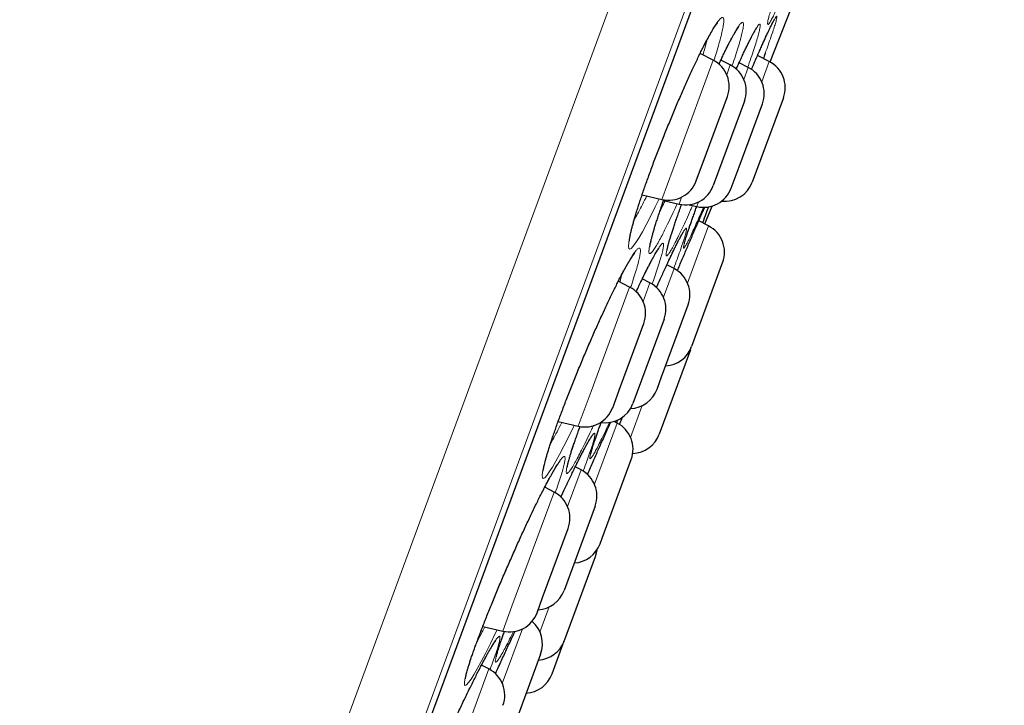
# Model space of a CAD drawing. Header units: millimetres. Extents: x 8 to 830, y 12 to 1725.
# Tile 324 of 330: x 805 to 821, y 1552 to 1564. Entities that reach past the tile are written whole.
import ezdxf

# ---------------------------------------------------------------- set-up
doc = ezdxf.new("R2010")
doc.units = ezdxf.units.MM

msp = doc.modelspace()

# ---------------------------------------------------------------- linework, layer by layer
at = {"color": 8, "linetype": 'Continuous', "lineweight": 0}
for p, q in [((805.139, 1538.008), (829.321, 1603.56)), ((830.101, 1602.138), (806.655, 1538.583)), ((807.061, 1539.391), (829.884, 1601.26)), ((815.849, 1561.356), (816.435, 1562.942)), ((817.387, 1562.923), (817.259, 1562.576)), ((816.725, 1562.862), (816.664, 1562.697)), ((816.954, 1562.618), (817.029, 1562.821)), ((815.562, 1560.578), (815.849, 1561.356)), ((815.896, 1560.615), (815.853, 1560.498)), ((816.157, 1560.457), (816.186, 1560.535)), ((816.355, 1560.127), (815.997, 1559.157)), ((815.588, 1558.915), (815.768, 1559.401)), ((814.359, 1557.315), (815.013, 1559.088)), ((815.359, 1559.159), (815.242, 1558.844)), ((814.141, 1556.724), (814.359, 1557.315)), ((815.229, 1557.074), (815.029, 1556.533)), ((814.416, 1555.737), (814.8, 1556.777)), ((814.187, 1555.982), (813.958, 1555.361)), ((813.012, 1553.664), (813.728, 1555.605)), ((812.856, 1553.241), (813.012, 1553.664)), ((813.489, 1553.224), (813.648, 1553.655)), ((813.189, 1553.278), (812.848, 1552.354)), ((813.043, 1553.192), (813.059, 1553.225)), ((813.059, 1553.225), (813.066, 1553.24)), ((811.849, 1550.511), (812.619, 1552.599))]:
    msp.add_line(p, q, dxfattribs=at)
at = {"color": 7, "linetype": 'Continuous', "lineweight": 30}
for p, q in [((807.07, 1539.412), (829.877, 1601.239)), ((817.4, 1562.915), (817.952, 1564.317)), ((816.435, 1562.942), (816.211, 1563.057)), ((816.725, 1562.862), (816.564, 1562.945)), ((817.029, 1562.821), (816.875, 1562.901)), ((817.164, 1562.971), (817.181, 1563.009)), ((817.387, 1562.923), (817.188, 1563.025)), ((816.32, 1561.363), (816.675, 1562.325)), ((816.965, 1562.245), (816.436, 1560.812)), ((816.873, 1561.129), (817.27, 1562.204)), ((817.627, 1562.305), (817.098, 1560.872)), ((816.146, 1560.892), (816.32, 1561.363)), ((816.741, 1560.771), (816.873, 1561.129)), ((815.226, 1560.657), (815.562, 1560.578)), ((815.59, 1560.56), (815.853, 1560.498)), ((816.025, 1560.488), (816.157, 1560.457)), ((816.291, 1560.16), (816.415, 1560.465)), ((816.355, 1560.127), (816.187, 1560.213)), ((815.768, 1559.401), (815.645, 1559.465)), ((816.595, 1559.509), (816.067, 1558.076)), ((815.013, 1559.088), (814.821, 1559.187)), ((815.359, 1559.159), (815.229, 1559.226)), ((815.557, 1557.561), (816.008, 1558.784)), ((815.599, 1558.542), (815.07, 1557.109)), ((814.857, 1557.396), (815.253, 1558.471)), ((816.047, 1558.021), (815.518, 1556.588)), ((816.047, 1558.021), (816.056, 1558.049)), ((815.48, 1557.351), (815.557, 1557.561)), ((814.725, 1557.038), (814.857, 1557.396)), ((814.84, 1556.751), (814.892, 1556.877)), ((813.799, 1556.805), (814.141, 1556.724)), ((814.8, 1556.777), (814.748, 1556.804)), ((814.808, 1556.829), (814.79, 1556.783)), ((814.555, 1556.489), (814.579, 1556.542)), ((814.187, 1555.982), (814.089, 1556.032)), ((814.547, 1554.823), (815.04, 1556.16)), ((813.728, 1555.605), (813.57, 1555.687)), ((814.427, 1555.364), (813.898, 1553.931)), ((813.534, 1553.811), (813.968, 1554.988)), ((814.511, 1554.727), (814.547, 1554.823)), ((813.912, 1553.102), (814.432, 1554.51)), ((813.44, 1553.555), (813.534, 1553.811)), ((813.353, 1553.402), (813.358, 1553.413)), ((812.516, 1553.321), (812.856, 1553.241)), ((813.695, 1552.515), (813.903, 1553.077)), ((813.903, 1553.077), (813.912, 1553.102)), ((813.5, 1552.851), (812.971, 1551.418)), ((812.619, 1552.599), (812.494, 1552.663))]:
    msp.add_line(p, q, dxfattribs=at)
at = {"color": 8, "linetype": 'Continuous', "lineweight": 0, "flags": 128}
for points in [[(815.514, 1560.589), (815.448, 1560.451), (815.369, 1560.288), (815.295, 1560.143), (815.232, 1560.027), (815.175, 1559.928), (815.121, 1559.843), (815.076, 1559.782), (815.04, 1559.745), (815.014, 1559.733), (814.998, 1559.746), (814.992, 1559.784), (814.997, 1559.846), (815.012, 1559.932), (815.036, 1560.04), (815.071, 1560.17), (815.115, 1560.318), (815.167, 1560.484), (815.227, 1560.665), (815.295, 1560.86), (815.369, 1561.065), (815.449, 1561.277), (815.533, 1561.496), (815.62, 1561.716), (815.71, 1561.937), (815.801, 1562.154), (815.891, 1562.366), (815.981, 1562.569), (816.068, 1562.762), (816.152, 1562.941), (816.236, 1563.111), (816.313, 1563.263), (816.384, 1563.393), (816.384, 1563.393)], [(814.07, 1556.741), (814.063, 1556.725), (813.977, 1556.548), (813.896, 1556.387), (813.822, 1556.243), (813.758, 1556.127), (813.702, 1556.03), (813.648, 1555.946), (813.604, 1555.885), (813.569, 1555.848), (813.545, 1555.837), (813.531, 1555.851), (813.527, 1555.889), (813.534, 1555.951), (813.552, 1556.037), (813.58, 1556.145), (813.617, 1556.274), (813.664, 1556.422), (813.72, 1556.587), (813.784, 1556.767), (813.856, 1556.961), (813.933, 1557.165), (814.016, 1557.376), (814.104, 1557.593), (814.194, 1557.813), (814.287, 1558.032), (814.381, 1558.248), (814.474, 1558.458), (814.566, 1558.66), (814.655, 1558.852), (814.741, 1559.029), (814.826, 1559.199), (814.904, 1559.35), (814.975, 1559.479), (814.975, 1559.479)], [(812.76, 1553.264), (812.735, 1553.21), (812.648, 1553.033), (812.566, 1552.871), (812.491, 1552.727), (812.427, 1552.611), (812.37, 1552.513), (812.317, 1552.428), (812.274, 1552.366), (812.24, 1552.329), (812.217, 1552.316), (812.205, 1552.328), (812.204, 1552.365), (812.213, 1552.426), (812.233, 1552.51), (812.264, 1552.616), (812.304, 1552.743), (812.355, 1552.89), (812.414, 1553.053), (812.481, 1553.231), (812.555, 1553.423), (812.636, 1553.625), (812.722, 1553.835), (812.813, 1554.051), (812.906, 1554.269), (813.001, 1554.487), (813.098, 1554.703), (813.193, 1554.912), (813.287, 1555.114), (813.378, 1555.305), (813.465, 1555.483), (813.551, 1555.652), (813.63, 1555.804), (813.701, 1555.933), (813.701, 1555.933)], [(812.088, 1551.837), (812.183, 1552.039), (812.276, 1552.231), (812.364, 1552.409), (812.45, 1552.58), (812.53, 1552.733), (812.601, 1552.864), (812.601, 1552.864)]]:
    msp.add_lwpolyline(points, dxfattribs=at)
at = {"color": 7, "linetype": 'Continuous', "lineweight": 30, "flags": 128}
msp.add_lwpolyline([(814.432, 1554.51), (814.45, 1554.573), (814.459, 1554.623)], dxfattribs=at)
at = {"color": 7, "linetype": 'Continuous', "lineweight": 30}
for centre, start, end in [((816.206, 1562.498), 339.7512, 62.7512), ((817.158, 1562.478), 339.7512, 62.7512), ((816.496, 1562.418), 339.7512, 62.7512), ((816.801, 1562.377), 339.7512, 62.7512), ((815.677, 1561.065), 256.7512, 339.7512), ((816.629, 1561.045), 264.0578, 339.7512), ((815.967, 1560.985), 256.7512, 339.7512), ((816.272, 1560.944), 256.7512, 339.7512), ((816.126, 1559.682), 339.7512, 62.7512), ((815.539, 1558.957), 339.7512, 62.7512), ((814.784, 1558.644), 339.7512, 62.7512), ((815.13, 1558.715), 339.7512, 62.7512), ((815.598, 1558.249), 273.3294, 339.7512), ((815.01, 1557.524), 272.2345, 339.7512), ((814.255, 1557.211), 256.7512, 339.7512), ((814.601, 1557.282), 260.9101, 339.7512), ((814.571, 1556.333), 339.7512, 62.7512), ((815.049, 1556.761), 271.9521, 339.7512), ((813.958, 1555.537), 339.7512, 62.7512), ((813.499, 1555.161), 339.7512, 62.7512), ((814.042, 1554.9), 273.3294, 339.7512), ((813.429, 1554.104), 273.3294, 339.7512), ((812.971, 1553.728), 256.7512, 339.7512), ((813.031, 1553.024), 339.7512, 49.5413), ((813.434, 1553.25), 273.3294, 339.7512), ((812.39, 1552.154), 339.7512, 62.7512), ((813.226, 1552.688), 273.3294, 339.7512)]:
    msp.add_arc(centre, 0.5, start, end, dxfattribs=at)
at = {"color": 8, "linetype": 'Continuous', "lineweight": 0}
for points, knots in [([(805.586, 1610.75), (805.584, 1610.744), (805.58, 1610.732), (805.545, 1610.638), (805.489, 1610.487), (805.411, 1610.275), (805.311, 1610.005), (805.191, 1609.679), (805.05, 1609.298), (804.889, 1608.861), (804.707, 1608.366), (804.503, 1607.813), (804.277, 1607.201), (804.032, 1606.536), (803.767, 1605.818), (803.485, 1605.053), (803.186, 1604.244), (802.873, 1603.394), (802.542, 1602.499), (802.194, 1601.555), (801.828, 1600.563), (801.445, 1599.524), (801.047, 1598.446), (800.636, 1597.331), (800.214, 1596.188), (799.784, 1595.02), (799.345, 1593.83), (798.896, 1592.613), (798.435, 1591.364), (797.963, 1590.084), (797.48, 1588.776), (796.991, 1587.449), (796.496, 1586.107), (795.999, 1584.76), (795.501, 1583.411), (795.003, 1582.062), (794.504, 1580.708), (794.001, 1579.344), (793.494, 1577.971), (792.986, 1576.593), (792.479, 1575.22), (791.976, 1573.855), (791.479, 1572.509), (790.99, 1571.184), (790.51, 1569.882), (790.036, 1568.597), (789.567, 1567.325), (789.103, 1566.069), (788.647, 1564.83), (788.2, 1563.62), (787.765, 1562.44), (787.344, 1561.299), (786.938, 1560.2), (786.548, 1559.143), (786.172, 1558.123), (785.809, 1557.138), (785.459, 1556.188), (785.123, 1555.278), (784.804, 1554.415), (784.503, 1553.599), (784.223, 1552.838), (783.962, 1552.132), (783.722, 1551.481), (783.501, 1550.881), (783.298, 1550.332), (783.115, 1549.835), (782.951, 1549.391), (782.809, 1549.006), (782.689, 1548.679), (782.59, 1548.413), (782.515, 1548.208), (782.46, 1548.06), (782.43, 1547.978), (782.417, 1547.944), (782.421, 1547.954), (782.421, 1547.954)], [0, 0, 0, 0, 0.014, 0.028, 0.042, 0.056, 0.07, 0.08375, 0.0975, 0.11125, 0.125, 0.139, 0.153, 0.167, 0.181, 0.195, 0.20875, 0.2225, 0.23625, 0.25, 0.264, 0.278, 0.292, 0.306, 0.32, 0.33375, 0.3475, 0.36125, 0.375, 0.389, 0.403, 0.417, 0.431, 0.445, 0.45875, 0.4725, 0.48625, 0.5, 0.514, 0.528, 0.542, 0.556, 0.569999, 0.583749, 0.597499, 0.61125, 0.625, 0.638999, 0.652999, 0.666999, 0.680999, 0.694999, 0.708749, 0.722499, 0.736249, 0.749999, 0.763999, 0.777999, 0.791999, 0.805999, 0.819999, 0.833749, 0.847499, 0.861249, 0.874999, 0.888999, 0.902999, 0.916999, 0.930999, 0.944999, 0.958749, 0.972499, 0.986249, 0.999999, 1, 1, 1, 1]), ([(817.7, 1564.232), (817.678, 1564.18), (817.632, 1564.074), (817.57, 1563.936), (817.514, 1563.813), (817.466, 1563.712), (817.426, 1563.635), (817.394, 1563.581), (817.372, 1563.552), (817.36, 1563.548), (817.357, 1563.568), (817.364, 1563.614), (817.381, 1563.684), (817.407, 1563.777), (817.442, 1563.892), (817.486, 1564.028), (817.538, 1564.184), (817.586, 1564.323), (817.618, 1564.414), (817.629, 1564.443)], [0, 0, 0, 0, 0.057542, 0.118407, 0.179469, 0.240337, 0.301185, 0.362226, 0.423073, 0.484017, 0.545155, 0.606099, 0.667021, 0.728136, 0.789057, 0.850012, 0.911162, 0.972117, 1, 1, 1, 1]), ([(816.384, 1563.393), (816.403, 1563.427), (816.443, 1563.495), (816.492, 1563.572), (816.535, 1563.63), (816.57, 1563.664), (816.595, 1563.674), (816.611, 1563.66), (816.615, 1563.619), (816.61, 1563.555), (816.595, 1563.468), (816.569, 1563.358), (816.534, 1563.227), (816.493, 1563.086), (816.459, 1562.981), (816.443, 1562.933)], [0, 0, 0, 0, 0.075147, 0.150513, 0.225662, 0.304298, 0.383185, 0.461821, 0.540313, 0.619056, 0.697551, 0.776142, 0.854985, 0.933575, 1, 1, 1, 1]), ([(816.734, 1563.292), (816.753, 1563.327), (816.791, 1563.399), (816.839, 1563.479), (816.88, 1563.541), (816.912, 1563.579), (816.935, 1563.593), (816.948, 1563.582), (816.95, 1563.546), (816.943, 1563.486), (816.925, 1563.402), (816.898, 1563.296), (816.861, 1563.168), (816.814, 1563.02), (816.778, 1562.91), (816.756, 1562.846), (816.755, 1562.841)], [0, 0, 0, 0, 0.074184, 0.148586, 0.222772, 0.299947, 0.37737, 0.454546, 0.531576, 0.608853, 0.685886, 0.763027, 0.840416, 0.917557, 0.994394, 1, 1, 1, 1]), ([(817.024, 1563.22), (817.044, 1563.26), (817.084, 1563.34), (817.133, 1563.431), (817.172, 1563.498), (817.203, 1563.542), (817.223, 1563.56), (817.234, 1563.554), (817.235, 1563.523), (817.225, 1563.468), (817.206, 1563.388), (817.177, 1563.286), (817.138, 1563.163), (817.09, 1563.018), (817.051, 1562.904), (817.026, 1562.835), (817.023, 1562.825)], [0, 0, 0, 0, 0.078502, 0.15406, 0.229855, 0.305406, 0.381014, 0.456859, 0.532461, 0.608236, 0.684252, 0.760025, 0.835627, 0.91147, 0.987071, 1, 1, 1, 1]), ([(817.312, 1563.305), (817.333, 1563.35), (817.372, 1563.436), (817.42, 1563.535), (817.459, 1563.611), (817.489, 1563.663), (817.508, 1563.69), (817.518, 1563.692), (817.518, 1563.67), (817.508, 1563.622), (817.487, 1563.551), (817.457, 1563.456), (817.418, 1563.339), (817.372, 1563.209), (817.336, 1563.108), (817.319, 1563.061)], [0, 0, 0, 0, 0.082283, 0.159317, 0.236594, 0.313621, 0.390691, 0.468001, 0.545064, 0.622307, 0.699796, 0.777037, 0.854131, 0.931469, 1, 1, 1, 1]), ([(816.259, 1563.033), (816.27, 1563.072), (816.295, 1563.158), (816.317, 1563.24), (816.326, 1563.279), (816.327, 1563.284)], [0, 0, 0, 0, 0.4233583, 0.9195593, 1, 1, 1, 1]), ([(816.529, 1562.874), (816.55, 1562.919), (816.598, 1563.022), (816.667, 1563.163), (816.712, 1563.249), (816.734, 1563.292)], [0, 0, 0, 0, 0.275034, 0.638142, 1, 1, 1, 1]), ([(816.824, 1562.79), (816.847, 1562.84), (816.895, 1562.947), (816.962, 1563.092), (817.003, 1563.177), (817.024, 1563.22)], [0, 0, 0, 0, 0.307998, 0.653998, 1, 1, 1, 1]), ([(817.166, 1562.976), (817.172, 1562.989), (817.202, 1563.059), (817.252, 1563.172), (817.292, 1563.261), (817.312, 1563.305)], [0, 0, 0, 0, 0.104087, 0.552042, 1, 1, 1, 1]), ([(816.573, 1562.941), (816.574, 1562.946), (816.583, 1562.971), (816.589, 1562.992), (816.594, 1563.01)], [0, 0, 0, 0, 0.195594, 1, 1, 1, 1]), ([(815.093, 1560.239), (815.097, 1560.245), (815.118, 1560.281), (815.165, 1560.365), (815.231, 1560.49), (815.28, 1560.589), (815.305, 1560.639)], [0, 0, 0, 0, 0.067085, 0.363615, 0.683353, 1, 1, 1, 1]), ([(815.823, 1560.505), (815.807, 1560.469), (815.763, 1560.373), (815.696, 1560.232), (815.625, 1560.087), (815.563, 1559.964), (815.507, 1559.86), (815.456, 1559.773), (815.414, 1559.708), (815.38, 1559.667), (815.357, 1559.652), (815.343, 1559.661), (815.339, 1559.695), (815.346, 1559.753), (815.363, 1559.836), (815.39, 1559.941), (815.426, 1560.067), (815.472, 1560.212), (815.526, 1560.377), (815.568, 1560.499), (815.593, 1560.568), (815.595, 1560.574)], [0, 0, 0, 0, 0.033453, 0.090502, 0.14737, 0.200133, 0.252895, 0.310161, 0.367607, 0.424865, 0.481858, 0.539032, 0.596022, 0.65312, 0.710401, 0.767499, 0.824346, 0.881374, 0.938221, 0.995099, 1, 1, 1, 1]), ([(815.525, 1560.369), (815.536, 1560.392), (815.565, 1560.448), (815.596, 1560.514), (815.615, 1560.554)], [0, 0, 0, 0, 0.400492, 1, 1, 1, 1]), ([(816.083, 1560.475), (816.072, 1560.449), (816.035, 1560.365), (815.977, 1560.237), (815.909, 1560.089), (815.845, 1559.957), (815.788, 1559.843), (815.739, 1559.751), (815.699, 1559.683), (815.668, 1559.638), (815.646, 1559.617), (815.635, 1559.622), (815.634, 1559.652), (815.643, 1559.706), (815.662, 1559.784), (815.69, 1559.884), (815.728, 1560.007), (815.775, 1560.149), (815.831, 1560.31), (815.872, 1560.426), (815.895, 1560.49), (815.896, 1560.491)], [0, 0, 0, 0, 0.023907, 0.078422, 0.132939, 0.190604, 0.248455, 0.306122, 0.36377, 0.421601, 0.479249, 0.536974, 0.594883, 0.652607, 0.71029, 0.768157, 0.82584, 0.883537, 0.94142, 0.999117, 1, 1, 1, 1]), ([(816.192, 1560.267), (816.172, 1560.221), (816.13, 1560.128), (816.075, 1560.01), (816.027, 1559.91), (815.988, 1559.833), (815.958, 1559.78), (815.938, 1559.751), (815.927, 1559.748), (815.927, 1559.769), (815.937, 1559.815), (815.956, 1559.885), (815.986, 1559.978), (816.025, 1560.093), (816.063, 1560.204), (816.091, 1560.282), (816.101, 1560.308)], [0, 0, 0, 0, 0.070018, 0.144595, 0.218937, 0.293251, 0.367801, 0.442116, 0.516523, 0.591168, 0.665575, 0.739939, 0.81454, 0.888904, 0.963307, 1, 1, 1, 1]), ([(815.777, 1559.745), (815.797, 1559.786), (815.837, 1559.866), (815.885, 1559.958), (815.924, 1560.026), (815.953, 1560.071), (815.972, 1560.091), (815.981, 1560.086), (815.98, 1560.057), (815.968, 1560.002), (815.945, 1559.925), (815.913, 1559.825), (815.871, 1559.702), (815.822, 1559.563), (815.782, 1559.457), (815.763, 1559.404)], [0, 0, 0, 0, 0.0796875, 0.1564667, 0.2334869, 0.3102586, 0.3870632, 0.4641085, 0.5409063, 0.6178641, 0.6950673, 0.7720228, 0.8488065, 0.9258342, 1, 1, 1, 1]), ([(814.975, 1559.479), (814.995, 1559.513), (815.034, 1559.58), (815.083, 1559.656), (815.125, 1559.713), (815.159, 1559.747), (815.182, 1559.756), (815.196, 1559.741), (815.198, 1559.701), (815.191, 1559.637), (815.172, 1559.55), (815.144, 1559.44), (815.105, 1559.309), (815.066, 1559.187), (815.038, 1559.103), (815.028, 1559.076)], [0, 0, 0, 0, 0.077303, 0.154831, 0.232136, 0.313062, 0.394248, 0.475174, 0.555917, 0.636919, 0.717665, 0.798489, 0.879573, 0.960397, 1, 1, 1, 1]), ([(815.383, 1559.535), (815.402, 1559.571), (815.44, 1559.642), (815.488, 1559.722), (815.528, 1559.784), (815.558, 1559.822), (815.58, 1559.836), (815.591, 1559.825), (815.591, 1559.79), (815.581, 1559.73), (815.561, 1559.647), (815.53, 1559.542), (815.49, 1559.415), (815.445, 1559.28), (815.409, 1559.18), (815.393, 1559.136)], [0, 0, 0, 0, 0.0757768, 0.1517775, 0.2275562, 0.3064008, 0.3854982, 0.4643432, 0.5430106, 0.6219299, 0.7006005, 0.7793694, 0.8583911, 0.9371595, 1, 1, 1, 1]), ([(815.469, 1559.077), (815.474, 1559.088), (815.508, 1559.165), (815.567, 1559.296), (815.644, 1559.465), (815.715, 1559.617), (815.756, 1559.703), (815.777, 1559.745)], [0, 0, 0, 0, 0.040875, 0.282905, 0.524174, 0.762086, 1, 1, 1, 1]), ([(815.123, 1559.006), (815.134, 1559.03), (815.175, 1559.118), (815.24, 1559.252), (815.317, 1559.408), (815.361, 1559.493), (815.383, 1559.535)], [0, 0, 0, 0, 0.11298, 0.408319, 0.704671, 1, 1, 1, 1]), ([(814.846, 1559.175), (814.852, 1559.195), (814.869, 1559.247), (814.881, 1559.29), (814.888, 1559.316)], [0, 0, 0, 0, 0.388338, 1, 1, 1, 1]), ([(813.666, 1556.421), (813.674, 1556.436), (813.704, 1556.487), (813.761, 1556.594), (813.817, 1556.704), (813.852, 1556.774), (813.86, 1556.79)], [0, 0, 0, 0, 0.150201, 0.51792, 0.886805, 1, 1, 1, 1]), ([(814.398, 1556.736), (814.387, 1556.711), (814.347, 1556.625), (814.284, 1556.495), (814.212, 1556.35), (814.15, 1556.228), (814.093, 1556.123), (814.044, 1556.037), (814.002, 1555.972), (813.969, 1555.931), (813.947, 1555.916), (813.936, 1555.925), (813.934, 1555.958), (813.944, 1556.016), (813.963, 1556.098), (813.993, 1556.202), (814.033, 1556.327), (814.082, 1556.472), (814.128, 1556.604), (814.161, 1556.692), (814.171, 1556.721)], [0, 0, 0, 0, 0.024718, 0.084475, 0.144043, 0.199337, 0.25463, 0.314565, 0.37469, 0.434617, 0.494266, 0.554102, 0.613747, 0.673485, 0.733415, 0.793153, 0.852625, 0.912285, 0.971756, 1, 1, 1, 1]), ([(814.669, 1556.787), (814.648, 1556.74), (814.602, 1556.642), (814.54, 1556.513), (814.483, 1556.398), (814.434, 1556.305), (814.395, 1556.235), (814.365, 1556.19), (814.345, 1556.168), (814.336, 1556.172), (814.337, 1556.2), (814.348, 1556.252), (814.37, 1556.328), (814.401, 1556.427), (814.442, 1556.548), (814.485, 1556.669), (814.517, 1556.755), (814.53, 1556.788)], [0, 0, 0, 0, 0.061493, 0.130353, 0.199434, 0.268297, 0.337134, 0.406189, 0.475026, 0.543932, 0.613058, 0.681964, 0.750811, 0.819877, 0.888725, 0.957595, 1, 1, 1, 1]), ([(813.966, 1555.778), (813.993, 1555.834), (814.046, 1555.947), (814.119, 1556.097), (814.188, 1556.233), (814.249, 1556.352), (814.303, 1556.45), (814.348, 1556.526), (814.383, 1556.578), (814.408, 1556.606), (814.422, 1556.61), (814.426, 1556.589), (814.419, 1556.543), (814.401, 1556.474), (814.373, 1556.381), (814.335, 1556.268), (814.286, 1556.132), (814.248, 1556.028), (814.224, 1555.965), (814.221, 1555.958)], [0, 0, 0, 0, 0.060104, 0.120385, 0.180491, 0.243023, 0.305755, 0.368288, 0.430699, 0.49331, 0.555724, 0.618224, 0.680925, 0.743425, 0.805679, 0.86813, 0.930381, 0.99278, 1, 1, 1, 1]), ([(814.556, 1556.492), (814.559, 1556.499), (814.568, 1556.518), (814.576, 1556.535), (814.581, 1556.546)], [0, 0, 0, 0, 0.349601, 1, 1, 1, 1]), ([(813.701, 1555.933), (813.721, 1555.967), (813.76, 1556.035), (813.809, 1556.112), (813.85, 1556.17), (813.882, 1556.204), (813.904, 1556.215), (813.916, 1556.202), (813.917, 1556.163), (813.906, 1556.1), (813.886, 1556.015), (813.854, 1555.907), (813.812, 1555.777), (813.776, 1555.671), (813.751, 1555.603), (813.747, 1555.59)], [0, 0, 0, 0, 0.079028, 0.158287, 0.237316, 0.320024, 0.402998, 0.485706, 0.568198, 0.650955, 0.73345, 0.816019, 0.898853, 0.981421, 1, 1, 1, 1]), ([(813.844, 1555.517), (813.855, 1555.54), (813.897, 1555.632), (813.936, 1555.715), (813.966, 1555.778)], [0, 0, 0, 0, 0.247555, 1, 1, 1, 1]), ([(812.413, 1553.047), (812.419, 1553.059), (812.448, 1553.113), (812.495, 1553.202), (812.536, 1553.285), (812.55, 1553.313)], [0, 0, 0, 0, 0.148133, 0.703422, 1, 1, 1, 1]), ([(813.038, 1553.233), (813.016, 1553.188), (812.97, 1553.095), (812.909, 1552.978), (812.854, 1552.877), (812.809, 1552.8), (812.773, 1552.745), (812.747, 1552.716), (812.732, 1552.711), (812.728, 1552.73), (812.735, 1552.775), (812.752, 1552.842), (812.779, 1552.933), (812.817, 1553.047), (812.853, 1553.149), (812.879, 1553.219), (812.886, 1553.238)], [0, 0, 0, 0, 0.069486, 0.145023, 0.220211, 0.295636, 0.370821, 0.446143, 0.521707, 0.59703, 0.67202, 0.74725, 0.82224, 0.897273, 0.972545, 1, 1, 1, 1]), ([(812.601, 1552.864), (812.621, 1552.899), (812.66, 1552.968), (812.708, 1553.047), (812.749, 1553.107), (812.78, 1553.145), (812.801, 1553.158), (812.81, 1553.147), (812.809, 1553.111), (812.797, 1553.052), (812.774, 1552.97), (812.74, 1552.865), (812.695, 1552.738), (812.661, 1552.643), (812.639, 1552.586), (812.638, 1552.584)], [0, 0, 0, 0, 0.080278, 0.160792, 0.241072, 0.325008, 0.409213, 0.493149, 0.576848, 0.660815, 0.744517, 0.828299, 0.91235, 0.996132, 1, 1, 1, 1])]:
    msp.add_open_spline(points, degree=3, knots=knots, dxfattribs=at)
at = {"color": 7, "linetype": 'Continuous', "lineweight": 30}
for points, knots in [([(815.008, 1559.862), (815.008, 1559.863), (815.008, 1559.863), (815.008, 1559.87), (815.009, 1559.884), (815.012, 1559.906), (815.017, 1559.935), (815.024, 1559.973), (815.034, 1560.018), (815.047, 1560.07), (815.062, 1560.13), (815.081, 1560.197), (815.102, 1560.269), (815.125, 1560.347), (815.151, 1560.43), (815.179, 1560.518), (815.21, 1560.61), (815.242, 1560.705), (815.276, 1560.804), (815.313, 1560.906), (815.351, 1561.011), (815.391, 1561.12), (815.432, 1561.231), (815.476, 1561.345), (815.52, 1561.461), (815.566, 1561.578), (815.612, 1561.695), (815.659, 1561.811), (815.706, 1561.927), (815.753, 1562.04), (815.8, 1562.152), (815.847, 1562.261), (815.893, 1562.369), (815.94, 1562.475), (815.986, 1562.579), (816.032, 1562.68), (816.077, 1562.779), (816.122, 1562.873), (816.165, 1562.963), (816.206, 1563.049), (816.246, 1563.129), (816.284, 1563.204), (816.32, 1563.273), (816.347, 1563.321), (816.367, 1563.357), (816.386, 1563.391), (816.41, 1563.433), (816.436, 1563.476), (816.459, 1563.511), (816.477, 1563.538), (816.492, 1563.558), (816.501, 1563.57), (816.507, 1563.576), (816.507, 1563.576), (816.507, 1563.576)], [0, 0, 0, 0, 0.007999, 0.020929, 0.035109, 0.050902, 0.068098, 0.086453, 0.10571, 0.125644, 0.146067, 0.166835, 0.187831, 0.208964, 0.230159, 0.251343, 0.272467, 0.293497, 0.314347, 0.335188, 0.356279, 0.377587, 0.399074, 0.420693, 0.442395, 0.464128, 0.485821, 0.507423, 0.528888, 0.550179, 0.571266, 0.592141, 0.613172, 0.634364, 0.655697, 0.677141, 0.698664, 0.720228, 0.741781, 0.763274, 0.784662, 0.805903, 0.826951, 0.84776, 0.854853, 0.865862, 0.886127, 0.906252, 0.926108, 0.945503, 0.962173, 0.977548, 0.991378, 1, 1, 1, 1]), ([(817.201, 1563.054), (817.213, 1563.081), (817.236, 1563.135), (817.27, 1563.211), (817.302, 1563.282), (817.332, 1563.347), (817.36, 1563.407), (817.386, 1563.461), (817.409, 1563.509), (817.429, 1563.549), (817.446, 1563.581), (817.458, 1563.605), (817.467, 1563.62), (817.473, 1563.63), (817.474, 1563.631), (817.474, 1563.631)], [0, 0, 0, 0, 0.083051, 0.167403, 0.252157, 0.337211, 0.422416, 0.507491, 0.592112, 0.675834, 0.757987, 0.829365, 0.894877, 0.952226, 1, 1, 1, 1]), ([(816.53, 1562.874), (816.536, 1562.886), (816.555, 1562.927), (816.587, 1562.994), (816.625, 1563.073), (816.661, 1563.147), (816.692, 1563.208), (816.716, 1563.255), (816.739, 1563.298), (816.763, 1563.342), (816.788, 1563.387), (816.811, 1563.426), (816.831, 1563.457), (816.846, 1563.48), (816.856, 1563.494), (816.863, 1563.502), (816.863, 1563.503), (816.864, 1563.503)], [0, 0, 0, 0, 0.032896, 0.115031, 0.196719, 0.277807, 0.358144, 0.417808, 0.459948, 0.538077, 0.615848, 0.692873, 0.768495, 0.841725, 0.902215, 0.956454, 1, 1, 1, 1]), ([(816.825, 1562.79), (816.834, 1562.812), (816.856, 1562.86), (816.883, 1562.919), (816.913, 1562.984), (816.943, 1563.049), (816.977, 1563.121), (817.009, 1563.188), (817.04, 1563.249), (817.067, 1563.304), (817.093, 1563.353), (817.115, 1563.395), (817.135, 1563.429), (817.15, 1563.454), (817.161, 1563.472), (817.168, 1563.481), (817.171, 1563.485), (817.17, 1563.484), (817.17, 1563.484)], [0, 0, 0, 0, 0.055757, 0.122268, 0.162192, 0.237665, 0.313334, 0.389278, 0.465373, 0.541375, 0.616983, 0.691787, 0.765191, 0.836305, 0.895123, 0.947586, 0.992702, 1, 1, 1, 1]), ([(817.181, 1563.009), (817.187, 1563.024), (817.194, 1563.04), (817.201, 1563.054), (817.201, 1563.054)], [0, 0, 0, 0, 0.977313, 1, 1, 1, 1]), ([(817.319, 1563.061), (817.317, 1563.056), (817.307, 1563.029), (817.296, 1562.998), (817.287, 1562.974)], [0, 0, 0, 0, 0.213903, 1, 1, 1, 1]), ([(817.084, 1562.786), (817.092, 1562.805), (817.121, 1562.872), (817.147, 1562.932), (817.166, 1562.976)], [0, 0, 0, 0, 0.273659, 1, 1, 1, 1]), ([(815.356, 1559.768), (815.356, 1559.768), (815.356, 1559.767), (815.357, 1559.771), (815.358, 1559.781), (815.36, 1559.798), (815.365, 1559.823), (815.372, 1559.856), (815.382, 1559.897), (815.394, 1559.945), (815.409, 1560.001), (815.428, 1560.063), (815.448, 1560.132), (815.472, 1560.207), (815.498, 1560.287), (815.526, 1560.372), (815.556, 1560.461), (815.579, 1560.529), (815.593, 1560.567), (815.595, 1560.574)], [0, 0, 0, 0, 0.0053955, 0.0464748, 0.0937313, 0.1459153, 0.203779, 0.2663028, 0.3324582, 0.4013058, 0.4720867, 0.5442171, 0.6172507, 0.6908399, 0.7647081, 0.8386072, 0.9123316, 0.9857559, 1, 1, 1, 1]), ([(815.65, 1559.714), (815.65, 1559.713), (815.65, 1559.713), (815.651, 1559.717), (815.652, 1559.726), (815.655, 1559.743), (815.661, 1559.768), (815.669, 1559.8), (815.68, 1559.841), (815.693, 1559.888), (815.71, 1559.943), (815.729, 1560.004), (815.751, 1560.071), (815.775, 1560.144), (815.801, 1560.222), (815.83, 1560.304), (815.861, 1560.392), (815.883, 1560.454), (815.896, 1560.489), (815.896, 1560.491)], [0, 0, 0, 0, 0.005404, 0.046001, 0.0934, 0.147555, 0.207687, 0.272548, 0.340817, 0.411364, 0.483334, 0.556113, 0.629266, 0.702456, 0.775438, 0.847921, 0.920948, 0.994872, 1, 1, 1, 1]), ([(816.031, 1559.851), (816.06, 1559.918), (816.115, 1560.048), (816.191, 1560.221), (816.25, 1560.355), (816.281, 1560.423), (816.292, 1560.448)], [0, 0, 0, 0, 0.294338, 0.569803, 0.846132, 1, 1, 1, 1]), ([(816.101, 1560.308), (816.11, 1560.333), (816.126, 1560.379), (816.146, 1560.433), (816.155, 1560.458)], [0, 0, 0, 0, 0.54992, 1, 1, 1, 1]), ([(816.272, 1560.448), (816.268, 1560.44), (816.241, 1560.378), (816.215, 1560.317), (816.193, 1560.27), (816.192, 1560.267)], [0, 0, 0, 0, 0.115553, 0.94881, 1, 1, 1, 1]), ([(816.356, 1560.453), (816.341, 1560.414), (816.31, 1560.332), (816.272, 1560.233), (816.251, 1560.18)], [0, 0, 0, 0, 0.47176, 1, 1, 1, 1]), ([(815.942, 1559.821), (815.942, 1559.821), (815.942, 1559.82), (815.943, 1559.824), (815.944, 1559.833), (815.948, 1559.849), (815.955, 1559.872), (815.964, 1559.904), (815.976, 1559.943), (815.991, 1559.99), (816.008, 1560.043), (816.028, 1560.103), (816.051, 1560.169), (816.076, 1560.238), (816.094, 1560.289), (816.103, 1560.313)], [0, 0, 0, 0, 0.003315, 0.054016, 0.114661, 0.185159, 0.264144, 0.349517, 0.439208, 0.53159, 0.625525, 0.720252, 0.815255, 0.9101, 1, 1, 1, 1]), ([(815.64, 1559.455), (815.647, 1559.47), (815.666, 1559.511), (815.697, 1559.576), (815.731, 1559.649), (815.763, 1559.716), (815.794, 1559.778), (815.822, 1559.834), (815.847, 1559.884), (815.87, 1559.927), (815.89, 1559.962), (815.905, 1559.989), (815.917, 1560.008), (815.924, 1560.018), (815.927, 1560.023), (815.927, 1560.023), (815.927, 1560.023)], [0, 0, 0, 0, 0.0446952, 0.1292716, 0.214091, 0.2992599, 0.384655, 0.4700551, 0.5551383, 0.6394959, 0.7225313, 0.8033375, 0.8710591, 0.931648, 0.9835149, 1, 1, 1, 1]), ([(815.124, 1559.005), (815.136, 1559.033), (815.164, 1559.091), (815.204, 1559.175), (815.244, 1559.258), (815.282, 1559.336), (815.318, 1559.408), (815.347, 1559.463), (815.368, 1559.505), (815.389, 1559.544), (815.413, 1559.588), (815.439, 1559.633), (815.461, 1559.672), (815.481, 1559.704), (815.496, 1559.728), (815.507, 1559.743), (815.513, 1559.751), (815.514, 1559.752), (815.515, 1559.752)], [0, 0, 0, 0, 0.0651512, 0.1394224, 0.2134158, 0.2869947, 0.3600273, 0.4323843, 0.4698164, 0.5078025, 0.57841, 0.6487535, 0.7185098, 0.7871103, 0.8536756, 0.9088176, 0.9581437, 1, 1, 1, 1]), ([(815.825, 1559.365), (815.838, 1559.396), (815.88, 1559.497), (815.95, 1559.661), (816.004, 1559.787), (816.031, 1559.851)], [0, 0, 0, 0, 0.183642, 0.59182, 1, 1, 1, 1]), ([(813.543, 1555.96), (813.543, 1555.96), (813.543, 1555.959), (813.544, 1555.964), (813.545, 1555.975), (813.547, 1555.994), (813.552, 1556.02), (813.56, 1556.054), (813.57, 1556.097), (813.583, 1556.146), (813.598, 1556.203), (813.617, 1556.267), (813.639, 1556.336), (813.663, 1556.412), (813.689, 1556.493), (813.718, 1556.578), (813.75, 1556.668), (813.783, 1556.762), (813.818, 1556.859), (813.856, 1556.959), (813.895, 1557.062), (813.936, 1557.169), (813.979, 1557.279), (814.023, 1557.391), (814.069, 1557.506), (814.116, 1557.621), (814.164, 1557.738), (814.212, 1557.854), (814.261, 1557.969), (814.31, 1558.083), (814.358, 1558.196), (814.406, 1558.305), (814.454, 1558.413), (814.502, 1558.519), (814.55, 1558.624), (814.597, 1558.726), (814.644, 1558.825), (814.689, 1558.921), (814.734, 1559.012), (814.777, 1559.1), (814.818, 1559.182), (814.858, 1559.259), (814.895, 1559.33), (814.928, 1559.391), (814.953, 1559.437), (814.977, 1559.479), (815.002, 1559.52), (815.028, 1559.563), (815.051, 1559.598), (815.069, 1559.625), (815.083, 1559.645), (815.093, 1559.657), (815.098, 1559.662), (815.099, 1559.663), (815.099, 1559.663)], [0, 0, 0, 0, 0.003453, 0.015637, 0.029514, 0.044676, 0.061378, 0.079346, 0.09831, 0.118021, 0.138277, 0.158918, 0.17982, 0.200886, 0.222036, 0.243201, 0.264319, 0.285354, 0.306275, 0.327051, 0.347985, 0.369149, 0.390509, 0.412022, 0.433641, 0.455316, 0.476984, 0.498585, 0.520071, 0.5414, 0.562539, 0.583465, 0.60432, 0.625396, 0.646623, 0.667975, 0.689422, 0.710928, 0.732452, 0.753938, 0.775344, 0.796625, 0.81774, 0.838644, 0.855213, 0.866199, 0.886457, 0.906582, 0.926449, 0.945866, 0.962546, 0.977897, 0.991647, 1, 1, 1, 1]), ([(815.469, 1559.077), (815.48, 1559.101), (815.505, 1559.158), (815.544, 1559.245), (815.586, 1559.338), (815.618, 1559.407), (815.636, 1559.445), (815.64, 1559.455)], [0, 0, 0, 0, 0.175301, 0.421995, 0.667417, 0.911352, 1, 1, 1, 1]), ([(813.952, 1556.023), (813.952, 1556.023), (813.952, 1556.022), (813.952, 1556.028), (813.954, 1556.04), (813.958, 1556.059), (813.964, 1556.087), (813.973, 1556.122), (813.985, 1556.164), (813.999, 1556.215), (814.017, 1556.272), (814.037, 1556.336), (814.061, 1556.406), (814.086, 1556.481), (814.115, 1556.562), (814.143, 1556.642), (814.163, 1556.696), (814.171, 1556.721)], [0, 0, 0, 0, 0.018382, 0.064492, 0.117617, 0.176334, 0.241085, 0.310605, 0.383719, 0.459431, 0.536971, 0.615764, 0.695374, 0.775458, 0.855746, 0.935967, 1, 1, 1, 1]), ([(814.353, 1556.252), (814.353, 1556.252), (814.353, 1556.252), (814.354, 1556.259), (814.357, 1556.272), (814.362, 1556.293), (814.37, 1556.322), (814.381, 1556.358), (814.394, 1556.402), (814.411, 1556.453), (814.431, 1556.511), (814.453, 1556.575), (814.477, 1556.645), (814.503, 1556.715), (814.521, 1556.765), (814.53, 1556.788)], [0, 0, 0, 0, 0.033108, 0.087604, 0.151156, 0.223042, 0.301687, 0.385242, 0.472074, 0.560949, 0.650998, 0.74162, 0.832375, 0.92292, 1, 1, 1, 1]), ([(814.581, 1556.546), (814.604, 1556.598), (814.643, 1556.685), (814.679, 1556.762), (814.693, 1556.793)], [0, 0, 0, 0, 0.58749, 1, 1, 1, 1]), ([(813.953, 1555.75), (813.961, 1555.766), (813.983, 1555.813), (814.018, 1555.888), (814.059, 1555.972), (814.098, 1556.053), (814.136, 1556.128), (814.172, 1556.199), (814.205, 1556.264), (814.236, 1556.324), (814.265, 1556.377), (814.29, 1556.423), (814.313, 1556.462), (814.331, 1556.492), (814.345, 1556.514), (814.354, 1556.528), (814.36, 1556.536), (814.36, 1556.536), (814.361, 1556.536)], [0, 0, 0, 0, 0.037091, 0.107421, 0.177988, 0.248914, 0.320127, 0.391522, 0.46294, 0.53416, 0.604938, 0.674961, 0.743801, 0.810841, 0.867974, 0.920089, 0.9656, 1, 1, 1, 1]), ([(814.295, 1555.901), (814.297, 1555.906), (814.33, 1555.982), (814.392, 1556.124), (814.478, 1556.319), (814.531, 1556.437), (814.556, 1556.492)], [0, 0, 0, 0, 0.020766, 0.36208, 0.698743, 1, 1, 1, 1]), ([(812.22, 1552.429), (812.22, 1552.429), (812.22, 1552.428), (812.221, 1552.433), (812.222, 1552.445), (812.226, 1552.464), (812.232, 1552.491), (812.24, 1552.525), (812.252, 1552.568), (812.266, 1552.617), (812.284, 1552.674), (812.304, 1552.738), (812.327, 1552.807), (812.353, 1552.882), (812.382, 1552.963), (812.413, 1553.048), (812.446, 1553.138), (812.481, 1553.231), (812.518, 1553.327), (812.557, 1553.426), (812.598, 1553.529), (812.641, 1553.636), (812.686, 1553.745), (812.732, 1553.857), (812.779, 1553.971), (812.828, 1554.086), (812.878, 1554.202), (812.928, 1554.318), (812.978, 1554.433), (813.028, 1554.546), (813.078, 1554.658), (813.127, 1554.767), (813.176, 1554.875), (813.225, 1554.98), (813.274, 1555.085), (813.322, 1555.186), (813.369, 1555.285), (813.416, 1555.381), (813.461, 1555.473), (813.505, 1555.56), (813.547, 1555.642), (813.586, 1555.719), (813.624, 1555.79), (813.656, 1555.85), (813.681, 1555.894), (813.705, 1555.936), (813.729, 1555.978), (813.755, 1556.022), (813.778, 1556.058), (813.797, 1556.087), (813.812, 1556.107), (813.822, 1556.12), (813.828, 1556.127), (813.829, 1556.127), (813.829, 1556.127)], [0, 0, 0, 0, 0.004122, 0.016245, 0.030132, 0.045381, 0.062196, 0.080273, 0.099323, 0.119091, 0.139373, 0.160015, 0.180896, 0.201924, 0.223023, 0.244123, 0.265169, 0.286127, 0.306966, 0.32767, 0.348544, 0.369644, 0.390934, 0.412373, 0.433915, 0.45551, 0.477094, 0.498609, 0.520008, 0.541251, 0.562304, 0.583145, 0.603932, 0.624943, 0.646103, 0.667386, 0.688764, 0.7102, 0.731653, 0.753071, 0.77441, 0.795631, 0.816692, 0.837552, 0.852725, 0.863674, 0.883939, 0.904095, 0.924032, 0.943565, 0.960456, 0.976026, 0.989949, 1, 1, 1, 1]), ([(813.845, 1555.517), (813.848, 1555.525), (813.868, 1555.568), (813.901, 1555.64), (813.934, 1555.709), (813.95, 1555.744), (813.953, 1555.75)], [0, 0, 0, 0, 0.100079, 0.523164, 0.917562, 1, 1, 1, 1]), ([(812.731, 1552.514), (812.745, 1552.546), (812.793, 1552.652), (812.873, 1552.826), (812.964, 1553.022), (813.018, 1553.139), (813.043, 1553.192)], [0, 0, 0, 0, 0.1311644, 0.4380557, 0.7459992, 1, 1, 1, 1]), ([(812.747, 1552.805), (812.747, 1552.805), (812.747, 1552.804), (812.748, 1552.809), (812.75, 1552.818), (812.753, 1552.836), (812.76, 1552.86), (812.769, 1552.893), (812.781, 1552.933), (812.796, 1552.981), (812.814, 1553.035), (812.835, 1553.095), (812.859, 1553.162), (812.876, 1553.209), (812.886, 1553.236), (812.887, 1553.238)], [0, 0, 0, 0, 0.010353, 0.0688145, 0.1370228, 0.2147578, 0.3007198, 0.3929782, 0.4895713, 0.5888865, 0.6897512, 0.791357, 0.8927457, 0.9947122, 1, 1, 1, 1]), ([(813.042, 1553.188), (813.043, 1553.191), (813.052, 1553.209), (813.06, 1553.226), (813.067, 1553.24)], [0, 0, 0, 0, 0.195117, 1, 1, 1, 1]), ([(811.079, 1549.377), (811.079, 1549.377), (811.079, 1549.377), (811.08, 1549.385), (811.083, 1549.399), (811.088, 1549.42), (811.096, 1549.45), (811.106, 1549.487), (811.12, 1549.531), (811.138, 1549.583), (811.158, 1549.642), (811.181, 1549.707), (811.207, 1549.778), (811.235, 1549.854), (811.266, 1549.936), (811.3, 1550.022), (811.335, 1550.112), (811.373, 1550.205), (811.412, 1550.302), (811.453, 1550.402), (811.496, 1550.505), (811.541, 1550.612), (811.588, 1550.722), (811.637, 1550.834), (811.686, 1550.948), (811.736, 1551.063), (811.788, 1551.178), (811.839, 1551.293), (811.89, 1551.408), (811.941, 1551.52), (811.992, 1551.631), (812.042, 1551.739), (812.092, 1551.846), (812.142, 1551.952), (812.191, 1552.055), (812.24, 1552.156), (812.288, 1552.254), (812.335, 1552.349), (812.38, 1552.44), (812.423, 1552.526), (812.465, 1552.607), (812.504, 1552.682), (812.541, 1552.752), (812.567, 1552.801), (812.587, 1552.837), (812.606, 1552.871), (812.631, 1552.915), (812.658, 1552.96), (812.681, 1552.999), (812.701, 1553.03), (812.717, 1553.054), (812.728, 1553.068), (812.735, 1553.077), (812.736, 1553.078), (812.736, 1553.078)], [0, 0, 0, 0, 0.008404, 0.021004, 0.035128, 0.051026, 0.068402, 0.086934, 0.106318, 0.126309, 0.146724, 0.167425, 0.188309, 0.209292, 0.230308, 0.251289, 0.272195, 0.292997, 0.313614, 0.334235, 0.355096, 0.376164, 0.397404, 0.418772, 0.44022, 0.461698, 0.483137, 0.504488, 0.525706, 0.546755, 0.567607, 0.588253, 0.609056, 0.630018, 0.651118, 0.67233, 0.693623, 0.71496, 0.736296, 0.757584, 0.778786, 0.799863, 0.820779, 0.841497, 0.847608, 0.8585, 0.878764, 0.898959, 0.918993, 0.938706, 0.957846, 0.973711, 0.987883, 1, 1, 1, 1])]:
    msp.add_open_spline(points, degree=3, knots=knots, dxfattribs=at)

doc.saveas('drawing.dxf')
